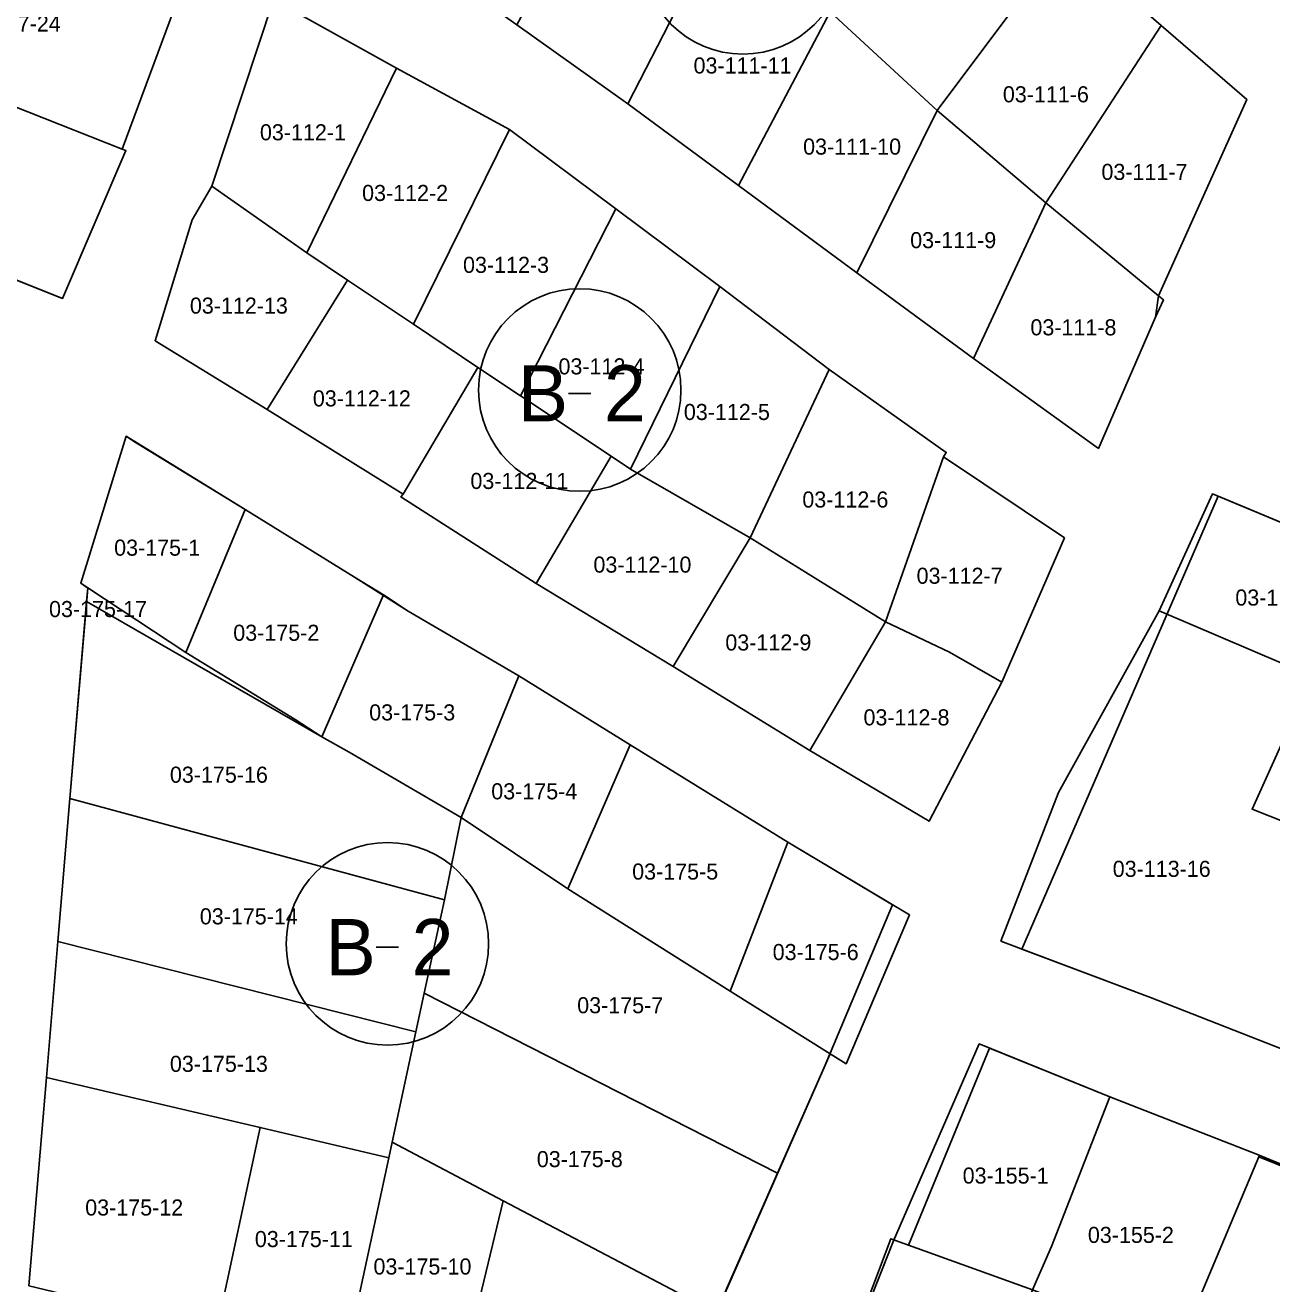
# Model space of a CAD drawing. Extents: x 413946 to 415528, y 4453939 to 4454944.
# Drawn here: x 414674.3 to 414751.9, y 4454293.5 to 4454371.8 of the extents above; entities that cross this region are included whole.
import ezdxf

# ---------------------------------------------------------------- set-up
doc = ezdxf.new("R2010")
doc.units = 0
for name, color, linetype in [('0_KADASTRO', 7, 'Continuous'), ('Level 27', 7, 'Continuous'), ('Level 28', 7, 'Continuous'), ('Level 29', 7, 'Continuous'), ('Level 54', 7, 'Continuous'), ('SEMBOL', 7, 'Continuous')]:
    doc.layers.add(name, color=color, linetype=linetype)

msp = doc.modelspace()

# ---------------------------------------------------------------- linework, layer by layer
at = {"layer": '0_KADASTRO'}
for points in [[(414704.934, 4454371.787), (414711.492, 4454383.92), (414717.771, 4454378.411), (414711.839, 4454366.863)], [(414724.417, 4454372.589), (414732.475, 4454382.615), (414738.973, 4454376.985), (414731.09, 4454366.457)], [(414662.735, 4454371.007), (414665.203, 4454380.717), (414683.829, 4454373.398), (414680.37, 4454364.048)], [(414711.839, 4454366.863), (414717.771, 4454378.411), (414724.417, 4454372.589), (414718.723, 4454361.779)], [(414731.09, 4454366.457), (414738.973, 4454376.985), (414745.025, 4454371.749), (414737.837, 4454360.714)], [(414685.943, 4454361.745), (414689.78, 4454373.359), (414697.445, 4454369.09), (414691.859, 4454357.604)], [(414718.723, 4454361.779), (414724.417, 4454372.589), (414731.09, 4454366.457), (414726.083, 4454356.35)], [(414737.837, 4454360.714), (414745.025, 4454371.749), (414750.362, 4454367.132), (414744.854, 4454354.928)], [(414660.118, 4454361.348), (414662.735, 4454371.007), (414680.37, 4454364.048), (414680.603, 4454363.956), (414676.66, 4454354.761)], [(414691.859, 4454357.604), (414697.445, 4454369.09), (414704.475, 4454365.268), (414698.492, 4454353.165), (414694.395, 4454355.907)], [(414726.083, 4454356.35), (414731.09, 4454366.457), (414737.837, 4454360.714), (414733.345, 4454351.032)], [(414698.492, 4454353.165), (414704.475, 4454365.268), (414711.093, 4454360.329), (414705.165, 4454348.706), (414702.51, 4454350.473)], [(414682.417, 4454352.13), (414684.732, 4454359.645), (414685.943, 4454361.745), (414691.859, 4454357.604), (414694.395, 4454355.907), (414689.382, 4454347.848)], [(414705.165, 4454348.706), (414711.093, 4454360.329), (414717.553, 4454355.502), (414712.007, 4454344.135), (414710.804, 4454344.938)], [(414733.345, 4454351.032), (414737.837, 4454360.714), (414744.854, 4454354.928), (414745.161, 4454354.675), (414744.66, 4454353.599), (414741.114, 4454345.428)], [(414689.382, 4454347.848), (414694.395, 4454355.907), (414698.492, 4454353.165), (414702.51, 4454350.473), (414697.849, 4454342.591)], [(414712.007, 4454344.135), (414717.553, 4454355.502), (414724.369, 4454350.331), (414719.453, 4454339.859)], [(414697.717, 4454342.412), (414697.849, 4454342.591), (414702.51, 4454350.473), (414705.165, 4454348.706), (414710.804, 4454344.938), (414706.133, 4454337.035)], [(414719.453, 4454339.859), (414724.369, 4454350.331), (414731.646, 4454345.185), (414731.483, 4454344.907), (414727.86, 4454334.652)], [(414677.79, 4454337.04), (414680.62, 4454346.19), (414681.08, 4454345.88), (414688.02, 4454341.62), (414684.33, 4454332.74), (414678.222, 4454336.749)], [(414706.133, 4454337.035), (414710.804, 4454344.938), (414712.007, 4454344.135), (414719.453, 4454339.859), (414714.66, 4454331.858)], [(414727.86, 4454334.652), (414731.483, 4454344.907), (414739.001, 4454339.859), (414735.101, 4454330.898), (414731.856, 4454332.752)], [(414744.904, 4454335.325), (414748.216, 4454342.604), (414757.509, 4454338.733), (414754.426, 4454331.272)], [(414684.33, 4454332.74), (414688.02, 4454341.62), (414694.82, 4454337.42), (414696.62, 4454336.32), (414692.79, 4454327.48), (414691.13, 4454328.56)], [(414714.66, 4454331.858), (414719.453, 4454339.859), (414727.86, 4454334.652), (414723.158, 4454326.64)], [(414750.675, 4454322.988), (414754.426, 4454331.272), (414757.509, 4454338.733), (414765.868, 4454335.391), (414759.432, 4454319.532), (414758.486, 4454319.891)], [(414678.151, 4454335.9), (414678.222, 4454336.749), (414684.33, 4454332.74), (414691.13, 4454328.56), (414692.79, 4454327.48), (414684.2, 4454332.43)], [(414677.12, 4454323.65), (414678.151, 4454335.9), (414684.2, 4454332.43), (414692.79, 4454327.48), (414694.49, 4454326.54), (414701.47, 4454322.47), (414700.419, 4454317.339)], [(414692.79, 4454327.48), (414696.62, 4454336.32), (414698.17, 4454335.31), (414705.06, 4454331.28), (414701.47, 4454322.47), (414694.49, 4454326.54)], [(414735.043, 4454314.779), (414738.634, 4454324.015), (414744.904, 4454335.325), (414754.426, 4454331.272), (414750.675, 4454322.988), (414758.486, 4454319.891), (414753.676, 4454307.617), (414744.35, 4454311.268)], [(414723.158, 4454326.64), (414727.86, 4454334.652), (414731.856, 4454332.752), (414735.101, 4454330.898), (414730.592, 4454322.244)], [(414701.47, 4454322.47), (414705.06, 4454331.28), (414711.98, 4454327), (414708.11, 4454318.04)], [(414708.11, 4454318.04), (414711.98, 4454327), (414721.79, 4454320.94), (414718.21, 4454311.66)], [(414676.364, 4454314.749), (414677.12, 4454323.65), (414700.419, 4454317.339), (414699.167, 4454311.543), (414698.651, 4454309.129)], [(414699.167, 4454311.543), (414700.419, 4454317.339), (414701.47, 4454322.47), (414708.11, 4454318.04), (414718.21, 4454311.66), (414721.47, 4454309.62), (414724.421, 4454307.775), (414721.153, 4454300.347)], [(414718.21, 4454311.66), (414721.79, 4454320.94), (414729.37, 4454316.41), (414725.42, 4454307.15), (414724.421, 4454307.775), (414721.47, 4454309.62)], [(414675.653, 4454306.288), (414676.364, 4454314.749), (414698.651, 4454309.129), (414697.177, 4454302.266), (414696.966, 4454301.308), (414688.958, 4454303.185)], [(414697.177, 4454302.266), (414698.651, 4454309.129), (414699.167, 4454311.543), (414721.153, 4454300.347), (414717.329, 4454291.659), (414704.076, 4454298.632)], [(414729.296, 4454295.874), (414734.342, 4454308.124), (414741.834, 4454305.094), (414738.189, 4454295.785), (414737.022, 4454293.078)], [(414674.563, 4454293.332), (414675.653, 4454306.288), (414688.958, 4454303.185), (414686.231, 4454290.526)], [(414737.022, 4454293.078), (414738.189, 4454295.785), (414741.834, 4454305.094), (414751.124, 4454301.459), (414751.093, 4454301.37), (414747.27, 4454292.232), (414746.39, 4454289.372)], [(414686.231, 4454290.526), (414688.958, 4454303.185), (414696.966, 4454301.308), (414694.229, 4454288.6)], [(414694.229, 4454288.6), (414696.966, 4454301.308), (414697.177, 4454302.266), (414704.076, 4454298.632), (414701.26, 4454286.914)], [(414746.39, 4454289.372), (414747.27, 4454292.232), (414751.093, 4454301.37), (414760.391, 4454297.615), (414755.77, 4454285.776), (414753.339, 4454286.708)], [(414701.26, 4454286.914), (414704.076, 4454298.632), (414717.329, 4454291.659), (414713.896, 4454283.878)], [(414723.788, 4454284.567), (414728.207, 4454296.268), (414729.296, 4454295.874), (414737.022, 4454293.078), (414736.044, 4454290.389), (414732.412, 4454281.369)]]:
    msp.add_lwpolyline(points, close=True, dxfattribs=at)
at = {"layer": 'Level 27'}
for p, q in [((414738.973, 4454376.985), (414745.025, 4454371.749)), ((414685.943, 4454361.745), (414689.78, 4454373.359)), ((414689.78, 4454373.359), (414697.445, 4454369.09)), ((414711.839, 4454366.863), (414704.934, 4454371.787)), ((414745.025, 4454371.749), (414750.362, 4454367.132)), ((414697.445, 4454369.09), (414704.475, 4454365.268)), ((414718.723, 4454361.779), (414711.839, 4454366.863)), ((414750.362, 4454367.132), (414744.854, 4454354.928)), ((414704.475, 4454365.268), (414711.093, 4454360.329)), ((414684.732, 4454359.645), (414685.943, 4454361.745)), ((414726.083, 4454356.35), (414718.723, 4454361.779)), ((414711.093, 4454360.329), (414717.553, 4454355.502)), ((414682.417, 4454352.13), (414684.732, 4454359.645)), ((414733.345, 4454351.032), (414726.083, 4454356.35)), ((414717.553, 4454355.502), (414724.369, 4454350.331)), ((414744.854, 4454354.928), (414744.66, 4454353.599)), ((414744.66, 4454353.599), (414741.114, 4454345.428)), ((414689.382, 4454347.848), (414682.417, 4454352.13)), ((414741.114, 4454345.428), (414733.345, 4454351.032)), ((414724.369, 4454350.331), (414731.646, 4454345.185)), ((414697.849, 4454342.591), (414689.382, 4454347.848)), ((414731.646, 4454345.185), (414731.483, 4454344.907)), ((414731.483, 4454344.907), (414739.001, 4454339.859)), ((414697.717, 4454342.412), (414697.849, 4454342.591)), ((414706.133, 4454337.035), (414697.717, 4454342.412)), ((414748.563, 4454342.459), (414757.509, 4454338.733)), ((414739.001, 4454339.859), (414735.101, 4454330.898)), ((414714.66, 4454331.858), (414706.133, 4454337.035)), ((414723.158, 4454326.64), (414714.66, 4454331.858)), ((414735.101, 4454330.898), (414730.592, 4454322.244)), ((414730.592, 4454322.244), (414723.158, 4454326.64)), ((414744.35, 4454311.268), (414736.346, 4454314.288)), ((414753.676, 4454307.617), (414744.35, 4454311.268)), ((414733.705, 4454308.381), (414741.834, 4454305.094)), ((414724.058, 4454306.91), (414713.896, 4454283.878)), ((414741.834, 4454305.094), (414751.124, 4454301.459)), ((414751.124, 4454301.459), (414760.391, 4454297.615))]:
    msp.add_line(p, q, dxfattribs=at)
at = {"layer": 'Level 28'}
for p, q in [((414676.66, 4454354.761), (414660.118, 4454361.348)), ((414677.79, 4454337.04), (414680.62, 4454346.19)), ((414680.62, 4454346.19), (414688.02, 4454341.62)), ((414736.346, 4454314.288), (414748.563, 4454342.459)), ((414688.02, 4454341.62), (414694.82, 4454337.42)), ((414677.12, 4454323.65), (414678.222, 4454336.746)), ((414678.222, 4454336.746), (414677.79, 4454337.04)), ((414694.82, 4454337.42), (414698.17, 4454335.31)), ((414698.17, 4454335.31), (414705.06, 4454331.28)), ((414705.06, 4454331.28), (414711.98, 4454327)), ((414711.98, 4454327), (414721.79, 4454320.94)), ((414676.364, 4454314.749), (414677.12, 4454323.65)), ((414721.79, 4454320.94), (414728.307, 4454317.045)), ((414728.307, 4454317.045), (414724.058, 4454306.91)), ((414675.653, 4454306.288), (414676.364, 4454314.749)), ((414728.363, 4454296.137), (414733.705, 4454308.381)), ((414674.563, 4454293.332), (414675.653, 4454306.288)), ((414723.788, 4454284.567), (414728.363, 4454296.137))]:
    msp.add_line(p, q, dxfattribs=at)
at = {"layer": 'Level 29'}
for p, q in [((414683.829, 4454373.398), (414680.37, 4454364.048)), ((414680.37, 4454364.048), (414680.603, 4454363.956)), ((414680.603, 4454363.956), (414676.66, 4454354.761))]:
    msp.add_line(p, q, dxfattribs=at)
at = {"layer": 'Level 54'}
msp.add_lwpolyline([(414673.193, 4454409.521), (414675.77, 4454419.179), (414678.39, 4454428.958), (414681.007, 4454438.726), (414683.634, 4454448.375), (414686.261, 4454458.023), (414691.933, 4454477.198), (414701.078, 4454474.373), (414719.16, 4454468.71), (414711.27, 4454448.09), (414707.7, 4454438.761), (414704.315, 4454429.38), (414700.79, 4454420.16), (414697.25, 4454410.92), (414693.67, 4454401.6), (414690.109, 4454392.302), (414686.801, 4454382.827), (414683.829, 4454373.398), (414680.37, 4454364.048), (414680.603, 4454363.956), (414676.66, 4454354.761), (414660.118, 4454361.348)], dxfattribs=at)
for points in [[(414698.107, 4454376.62), (414692.285, 4454380.742), (414698.002, 4454395.786), (414702.361, 4454408.161), (414713.195, 4454398.904), (414719.486, 4454393.506), (414725.957, 4454388.256), (414732.475, 4454382.615), (414738.973, 4454376.985), (414745.025, 4454371.749), (414750.362, 4454367.132), (414744.854, 4454354.928), (414744.66, 4454353.599), (414741.114, 4454345.428), (414733.345, 4454351.032), (414726.083, 4454356.35), (414718.723, 4454361.779), (414711.839, 4454366.863), (414704.934, 4454371.787)], [(414724.369, 4454350.331), (414731.646, 4454345.185), (414731.483, 4454344.907), (414739.001, 4454339.859), (414735.101, 4454330.898), (414730.592, 4454322.244), (414723.158, 4454326.64), (414714.66, 4454331.858), (414706.133, 4454337.035), (414697.717, 4454342.412), (414697.849, 4454342.591), (414689.382, 4454347.848), (414682.417, 4454352.13), (414684.732, 4454359.645), (414685.943, 4454361.745), (414689.78, 4454373.359), (414697.445, 4454369.09), (414704.475, 4454365.268), (414711.093, 4454360.329), (414717.553, 4454355.502)], [(414698.17, 4454335.31), (414705.06, 4454331.28), (414711.98, 4454327), (414721.79, 4454320.94), (414728.307, 4454317.045), (414724.058, 4454306.91), (414713.896, 4454283.878), (414701.26, 4454286.914), (414694.229, 4454288.6), (414686.231, 4454290.526), (414674.563, 4454293.332), (414675.653, 4454306.288), (414676.364, 4454314.749), (414677.12, 4454323.65), (414678.222, 4454336.746), (414677.79, 4454337.04), (414680.62, 4454346.19), (414688.02, 4454341.62), (414694.82, 4454337.42)], [(414823.57, 4454310.847), (414813.195, 4454284.215), (414804.998, 4454287.705), (414796.61, 4454291.117), (414788.171, 4454294.42), (414784.167, 4454296.029), (414771.342, 4454300.864), (414771.148, 4454300.406), (414762.878, 4454303.647), (414763.032, 4454304.035), (414753.676, 4454307.617), (414744.35, 4454311.268), (414736.346, 4454314.288), (414748.563, 4454342.459), (414757.509, 4454338.733), (414765.868, 4454335.391), (414774.061, 4454331.581), (414774.144, 4454331.82), (414782.427, 4454327.949), (414782.151, 4454327.332), (414790.622, 4454324.209), (414799.227, 4454320.555), (414807.208, 4454317.427), (414815.486, 4454314.056)], [(414794.219, 4454284.949), (414802.585, 4454281.854), (414810.771, 4454278.84), (414806.128, 4454266.762), (414801.392, 4454254.485), (414793.028, 4454257.691), (414784.625, 4454260.986), (414776.231, 4454264.182), (414767.489, 4454267.601), (414758.757, 4454271.04), (414750.005, 4454274.48), (414741.253, 4454277.889), (414732.412, 4454281.369), (414723.788, 4454284.567), (414728.363, 4454296.137), (414733.705, 4454308.381), (414741.834, 4454305.094), (414751.124, 4454301.459), (414760.391, 4454297.615), (414768.705, 4454294.36), (414777.221, 4454291.393), (414785.626, 4454288.187)]]:
    msp.add_lwpolyline(points, close=True, dxfattribs=at)
at = {"layer": 'SEMBOL'}
for p, q in [((414708.14, 4454348.856), (414709.54, 4454348.856)), ((414696.173, 4454314.404), (414697.573, 4454314.404))]:
    msp.add_line(p, q, dxfattribs=at)
for centre in [(414718.994, 4454376.262), (414708.84, 4454349.063), (414696.873, 4454314.612)]:
    msp.add_circle(centre, 6.3, dxfattribs=at)

# ---------------------------------------------------------------- texts
at = {"layer": '0_KADASTRO'}
for s, p in [('03-107-24', (414670.451, 4454371.363)), ('03-111-11', (414715.923, 4454368.752)), ('03-111-6', (414735.171, 4454366.96)), ('03-112-1', (414688.941, 4454364.597)), ('03-111-10', (414722.741, 4454363.706)), ('03-111-7', (414741.306, 4454362.132)), ('03-112-2', (414695.298, 4454360.823)), ('03-111-9', (414729.405, 4454357.888)), ('03-112-3', (414701.579, 4454356.35)), ('03-112-13', (414684.583, 4454353.815)), ('03-111-8', (414736.886, 4454352.464)), ('03-112-4', (414707.517, 4454350.034)), ('03-112-12', (414692.233, 4454348.043)), ('03-112-5', (414715.321, 4454347.197)), ('03-112-11', (414702.038, 4454342.907)), ('03-112-6', (414722.693, 4454341.752)), ('03-175-1', (414679.869, 4454338.756)), ('03-112-10', (414709.693, 4454337.702)), ('03-112-7', (414729.802, 4454337.009)), ('03-113-1', (414749.637, 4454335.653)), ('03-175-17', (414675.817, 4454334.938)), ('03-175-2', (414687.281, 4454333.463)), ('03-112-9', (414717.901, 4454332.859)), ('03-175-3', (414695.74, 4454328.508)), ('03-112-8', (414726.497, 4454328.2)), ('03-175-16', (414683.339, 4454324.633)), ('03-175-4', (414703.336, 4454323.599)), ('03-175-5', (414712.103, 4454318.606)), ('03-113-16', (414742.007, 4454318.777)), ('03-175-14', (414685.2, 4454315.821)), ('03-175-6', (414720.846, 4454313.6)), ('03-175-7', (414708.683, 4454310.291)), ('03-175-13', (414683.338, 4454306.646)), ('03-175-8', (414706.168, 4454300.719)), ('03-155-1', (414732.67, 4454299.694)), ('03-175-12', (414678.069, 4454297.708)), ('03-175-11', (414688.624, 4454295.745)), ('03-155-2', (414740.461, 4454296.003)), ('03-175-10', (414696.005, 4454294.039))]:
    msp.add_text(s, height=1, dxfattribs=at).set_placement(p)
at = {"layer": 'SEMBOL'}
for s, p in [('B', (414704.996, 4454347.106)), ('2', (414710.348, 4454347.106)), ('B', (414693.029, 4454312.654)), ('2', (414698.381, 4454312.654))]:
    msp.add_text(s, height=3.5, dxfattribs=at).set_placement(p)

doc.saveas('drawing.dxf')
